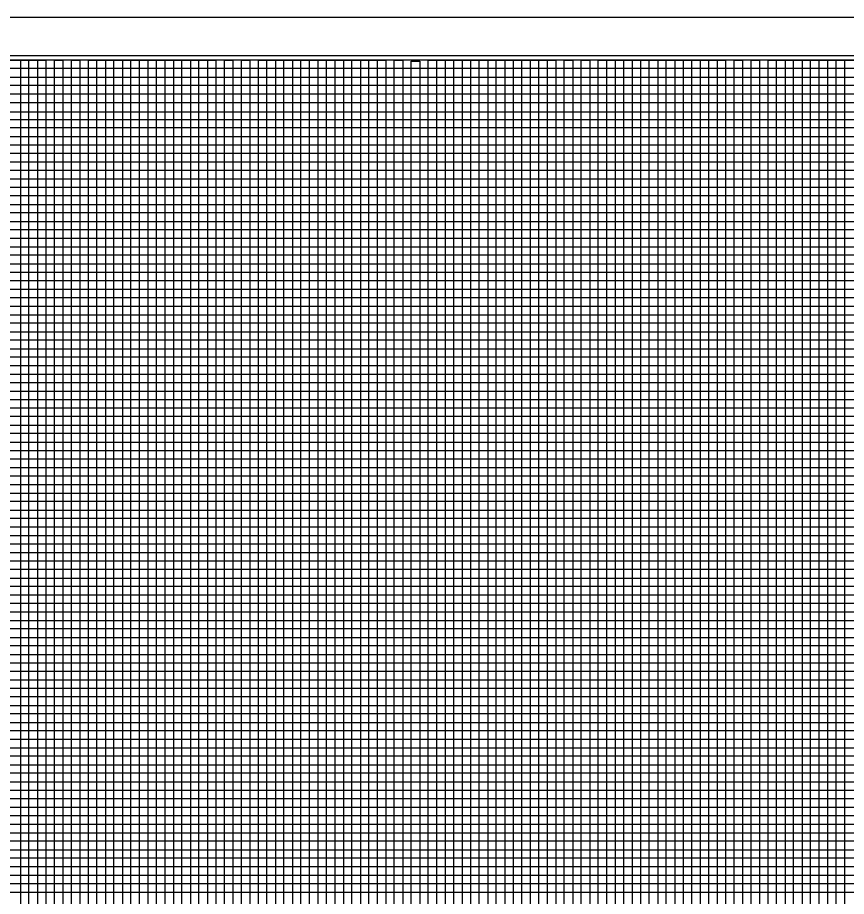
# Model space of a CAD drawing. Extents: x 2345490 to 2436403, y 465165 to 573888.
# Drawn here: x 2382250 to 2382738, y 541557 to 542075 of the extents above; entities that cross this region are included whole.
import ezdxf

# ---------------------------------------------------------------- set-up
doc = ezdxf.new("R2010")
doc.units = 0
for name, color, linetype in [('Old_Level_18', 7, 'Continuous'), ('Old_Level_41', 7, 'Continuous'), ('Old_Level_42', 7, 'Continuous'), ('Old_Level_43', 7, 'Continuous'), ('Old_Level_50', 7, 'Continuous'), ('Old_Level_51', 7, 'Continuous')]:
    doc.layers.add(name, color=color, linetype=linetype)

msp = doc.modelspace()

# ---------------------------------------------------------------- linework, layer by layer
at = {"layer": 'Old_Level_18'}
msp.add_lwpolyline([(2383216.79875, 542049.5045), (2381716.79875, 542049.5045), (2381716.79875, 540999.5045), (2383216.79875, 540999.5045)], close=True, dxfattribs=at)
at = {"layer": 'Old_Level_41'}
for points in [[(2382216.79875, 542049.5045), (2382266.79875, 542049.5045), (2382266.79875, 541024.5045), (2382316.79875, 541024.5045), (2382316.79875, 542049.5045), (2382366.79875, 542049.5045), (2382366.79875, 541024.5045), (2382416.79875, 541024.5045), (2382416.79875, 542049.5045), (2382466.79875, 542049.5045), (2382466.79875, 541024.5045), (2382516.79875, 541024.5045), (2382516.79875, 542049.5045), (2382566.79875, 542049.5045), (2382566.79875, 541024.5045), (2382616.79875, 541024.5045), (2382616.79875, 542049.5045), (2382666.79875, 542049.5045), (2382666.79875, 541024.5045), (2382716.79875, 541024.5045), (2382716.79875, 542049.5045), (2382766.79875, 542049.5045)], [(2382241.79875, 541024.5045), (2382291.79875, 541024.5045), (2382291.79875, 542049.5045), (2382341.79875, 542049.5045), (2382341.79875, 541024.5045), (2382391.79875, 541024.5045), (2382391.79875, 542049.5045), (2382441.79875, 542049.5045), (2382441.79875, 541024.5045), (2382491.79875, 541024.5045), (2382491.79875, 542049.5045), (2382541.79875, 542049.5045), (2382541.79875, 541024.5045), (2382591.79875, 541024.5045), (2382591.79875, 542049.5045), (2382641.79875, 542049.5045), (2382641.79875, 541024.5045), (2382691.79875, 541024.5045), (2382691.79875, 542049.5045), (2382741.79875, 542049.5045)], [(2381716.79875, 541999.5045), (2383016.74875, 541999.5045)], [(2383016.74875, 541949.5045), (2381716.79875, 541949.5045), (2381716.79875, 541899.4545), (2383216.79875, 541899.4545)], [(2383216.79875, 541874.5045), (2381716.79875, 541874.5045), (2381716.79875, 541924.5045), (2383016.74875, 541924.5045)], [(2383216.79875, 541849.5045), (2381716.79875, 541849.5045), (2381716.79875, 541799.5045), (2383216.79875, 541799.5045)], [(2383216.79875, 541774.5045), (2381716.79875, 541774.5045), (2381716.79875, 541824.5045), (2383216.79875, 541824.5045)], [(2383216.79875, 541749.5045), (2381716.79875, 541749.5045), (2381716.79875, 541699.5045), (2383216.79875, 541699.5045)], [(2383216.79875, 541649.5045), (2381716.79875, 541649.5045), (2381716.79875, 541599.5045), (2383216.79875, 541599.5045)]]:
    msp.add_lwpolyline(points, dxfattribs=at)
at = {"layer": 'Old_Level_42'}
for points in [[(2383016.74875, 541974.5045), (2381716.89875, 541974.5045), (2381716.89875, 542024.4545), (2383016.74875, 542024.4545)], [(2383216.79875, 541674.5045), (2381716.79875, 541674.5045), (2381716.79875, 541724.5045), (2383216.79875, 541724.5045)], [(2383216.79875, 541574.5045), (2381716.79875, 541574.5045), (2381716.79875, 541624.5045), (2383216.79875, 541624.5045)]]:
    msp.add_lwpolyline(points, dxfattribs=at)
at = {"layer": 'Old_Level_43'}
for p, q in [((2383166.79875, 541869.5045), (2381766.79875, 541869.5045)), ((2381766.79875, 541864.5045), (2383166.79875, 541864.5045)), ((2383166.79875, 541844.5045), (2381766.79875, 541844.5045))]:
    msp.add_line(p, q, dxfattribs=at)
for points in [[(2382251.79875, 542049.5045), (2382251.79875, 541024.5045), (2382256.79875, 541024.5045), (2382256.79875, 542049.5045), (2382261.79875, 542049.5045), (2382261.79875, 541024.5045), (2382271.79875, 541024.5045), (2382271.79875, 542049.5045), (2382276.79875, 542049.5045), (2382276.79875, 541024.5045), (2382281.79875, 541024.5045), (2382281.79875, 542049.5045), (2382286.79875, 542049.5045), (2382286.79875, 541024.5045)], [(2382296.79875, 541024.5045), (2382296.79875, 542049.5045), (2382301.79875, 542049.5045), (2382301.79875, 541024.5045)], [(2382306.79875, 541024.5045), (2382306.79875, 542049.5045), (2382311.79875, 542049.5045), (2382311.79875, 541024.5045)], [(2382321.79875, 541024.5045), (2382321.79875, 542049.5045), (2382326.79875, 542049.5045), (2382326.79875, 541024.5045)], [(2382331.79875, 541024.5045), (2382331.79875, 542049.5045), (2382336.79875, 542049.5045), (2382336.79875, 541024.5045)], [(2382346.79875, 541024.5045), (2382346.79875, 542049.5045), (2382351.79875, 542049.5045), (2382351.79875, 541024.5045)], [(2382356.79875, 541024.5045), (2382356.79875, 542049.5045), (2382361.79875, 542049.5045), (2382361.79875, 541024.5045)], [(2382371.79875, 541024.5045), (2382371.79875, 542049.5045), (2382376.79875, 542049.5045), (2382376.79875, 541024.5045)], [(2382381.79875, 541024.5045), (2382381.79875, 542049.5045), (2382386.79875, 542049.5045), (2382386.79875, 541024.5045)], [(2382396.79875, 541024.5045), (2382396.79875, 542049.5045), (2382401.79875, 542049.5045), (2382401.79875, 541024.5045)], [(2382406.79875, 541024.5045), (2382406.79875, 542049.5045), (2382411.79875, 542049.5045), (2382411.79875, 541024.5045)], [(2382421.79875, 541024.5045), (2382421.79875, 542049.5045), (2382426.79875, 542049.5045), (2382426.79875, 541024.5045)], [(2382431.79875, 541024.5045), (2382431.79875, 542049.5045), (2382436.79875, 542049.5045), (2382436.79875, 541024.5045)], [(2382446.79875, 541024.5045), (2382446.79875, 542049.5045), (2382451.79875, 542049.5045), (2382451.79875, 541024.5045)], [(2382456.79875, 541024.5045), (2382456.79875, 542049.5045), (2382461.79875, 542049.5045), (2382461.79875, 541024.5045)], [(2382471.79875, 541024.5045), (2382471.79875, 542049.5045), (2382476.79875, 542049.5045), (2382476.79875, 541024.5045)], [(2382481.79875, 541024.5045), (2382481.79875, 542048.9045), (2382486.79875, 542048.9045), (2382486.79875, 541024.5045)], [(2382496.79875, 541024.5045), (2382496.79875, 542049.5045), (2382501.79875, 542049.5045), (2382501.79875, 541024.5045)], [(2382506.79875, 541024.5045), (2382506.79875, 542049.5045), (2382511.79875, 542049.5045), (2382511.79875, 541024.5045)], [(2382521.79875, 541024.5045), (2382521.79875, 542049.5045), (2382526.79875, 542049.5045), (2382526.79875, 541024.5045)], [(2382531.79875, 541024.5045), (2382531.79875, 542049.5045), (2382536.79875, 542049.5045), (2382536.79875, 541024.5045)], [(2382546.79875, 541024.5045), (2382546.79875, 542049.5045), (2382551.79875, 542049.5045), (2382551.79875, 541024.5045)], [(2382556.79875, 541024.5045), (2382556.79875, 542049.5045), (2382561.79875, 542049.5045), (2382561.79875, 541024.5045)], [(2382571.79875, 541024.5045), (2382571.79875, 542049.5045), (2382576.79875, 542049.5045), (2382576.79875, 541024.5045)], [(2382581.79875, 541024.5045), (2382581.79875, 542049.5045), (2382586.79875, 542049.5045), (2382586.79875, 541024.5045)], [(2382596.79875, 541024.5045), (2382596.79875, 542049.5045), (2382601.79875, 542049.5045), (2382601.79875, 541024.5045)], [(2382606.79875, 541024.5045), (2382606.79875, 542049.5045), (2382611.79875, 542049.5045), (2382611.79875, 541024.5045)], [(2382621.79875, 541024.5045), (2382621.79875, 542049.5045), (2382626.79875, 542049.5045), (2382626.79875, 541024.5045)], [(2382631.79875, 541024.5045), (2382631.79875, 542049.5045), (2382636.79875, 542049.5045), (2382636.79875, 541024.5045)], [(2382646.79875, 541024.5045), (2382646.79875, 542049.5045), (2382651.79875, 542049.5045), (2382651.79875, 541024.5045)], [(2382656.79875, 541024.5045), (2382656.79875, 542049.5045), (2382661.79875, 542049.5045), (2382661.79875, 541024.5045)], [(2382671.79875, 541024.5045), (2382671.79875, 542049.5045), (2382676.79875, 542049.5045), (2382676.79875, 541024.5045)], [(2382681.79875, 541024.5045), (2382681.79875, 542049.5045), (2382686.79875, 542049.5045), (2382686.79875, 541024.5045)], [(2382696.79875, 541024.5045), (2382696.79875, 542049.5045), (2382701.79875, 542049.5045), (2382701.79875, 541024.5045)], [(2382706.79875, 541024.5045), (2382706.79875, 542049.5045), (2382711.79875, 542049.5045), (2382711.79875, 541024.5045)], [(2382721.79875, 541024.5045), (2382721.79875, 542049.5045), (2382726.79875, 542049.5045), (2382726.79875, 541024.5045)], [(2382731.79875, 541024.5045), (2382731.79875, 542049.5045), (2382736.79875, 542049.5045), (2382736.79875, 541024.5045)], [(2383016.74875, 542044.5045), (2381766.79875, 542044.5045), (2381766.79875, 542039.5045), (2383016.74875, 542039.5045)], [(2383016.74875, 542034.5045), (2381766.79875, 542034.5045), (2381766.79875, 542029.5045), (2383016.74875, 542029.5045)], [(2383016.74875, 542018.7545), (2381767.79875, 542018.7545), (2381767.79875, 542014.5045), (2383016.74875, 542014.5045)], [(2383016.74875, 542009.5045), (2381766.79875, 542009.5045), (2381766.79875, 542004.5045), (2383016.74875, 542004.5045)], [(2383016.74875, 541994.5045), (2381766.79875, 541994.5045), (2381766.79875, 541989.5045), (2383016.74875, 541989.5045)], [(2383016.74875, 541984.5045), (2381766.79875, 541984.5045), (2381766.79875, 541979.5045), (2383016.74875, 541979.5045)], [(2383016.74875, 541969.5045), (2381766.79875, 541969.5045), (2381766.79875, 541964.5045), (2383016.74875, 541964.5045)], [(2383016.74875, 541959.5045), (2381766.79875, 541959.5045), (2381766.79875, 541954.5045), (2383016.74875, 541954.5045)], [(2383016.74875, 541944.5045), (2381766.79875, 541944.5045), (2381766.79875, 541939.5045), (2383016.74875, 541939.5045)], [(2383016.74875, 541934.5045), (2381766.79875, 541934.5045), (2381766.79875, 541929.5045), (2383016.74875, 541929.5045)], [(2383016.74875, 541919.5045), (2381766.79875, 541919.5045), (2381766.79875, 541914.5045), (2383016.74875, 541914.5045)], [(2383166.79875, 541909.5045), (2381766.79875, 541909.5045), (2381766.79875, 541909.5045), (2381766.79875, 541889.5045), (2383166.79875, 541889.5045)], [(2381766.79875, 541904.5045), (2383166.79875, 541904.5045)], [(2383166.79875, 541894.5045), (2381766.79875, 541894.5045)], [(2383166.79875, 541884.5045), (2381766.79875, 541884.5045), (2381766.79875, 541879.5045), (2383166.79875, 541879.5045)], [(2383166.79875, 541859.5045), (2381766.79875, 541859.5045), (2381766.79875, 541854.5045), (2383166.79875, 541854.5045)], [(2383166.79875, 541839.5045), (2381766.79875, 541839.5045), (2381766.79875, 541834.5045), (2383166.79875, 541834.5045)], [(2383166.79875, 541829.5045), (2381766.79875, 541829.5045)], [(2381766.79875, 541819.5045), (2383166.79875, 541819.5045)], [(2383166.79875, 541814.5045), (2381766.79875, 541814.5045), (2381766.79875, 541809.5045), (2383166.79875, 541809.5045)], [(2383166.79875, 541804.5045), (2381766.79875, 541804.5045), (2381766.79875, 541794.5045), (2383166.79875, 541794.5045)], [(2383166.79875, 541789.5045), (2381766.79875, 541789.5045), (2381766.79875, 541784.5045), (2383166.79875, 541784.5045)], [(2383166.79875, 541779.5045), (2381766.79875, 541779.5045), (2381766.79875, 541769.5045), (2383166.79875, 541769.5045)], [(2383166.79875, 541764.5045), (2381766.79875, 541764.5045), (2381766.79875, 541759.5045), (2383166.79875, 541759.5045)], [(2383166.79875, 541754.5045), (2381766.79875, 541754.5045), (2381766.79875, 541744.5045), (2383166.79875, 541744.5045)], [(2383166.79875, 541739.5045), (2381766.79875, 541739.5045), (2381766.79875, 541734.5045), (2383166.79875, 541734.5045)], [(2383166.79875, 541729.5045), (2381766.79875, 541729.5045), (2381766.79875, 541719.5045), (2383166.79875, 541719.5045)], [(2383166.79875, 541714.5045), (2381766.79875, 541714.5045), (2381766.79875, 541709.5045), (2383166.79875, 541709.5045)], [(2383166.79875, 541704.5045), (2381766.79875, 541704.5045), (2381766.79875, 541694.5045), (2383166.79875, 541694.5045)], [(2383166.79875, 541689.5045), (2381766.79875, 541689.5045), (2381766.79875, 541684.5045), (2383166.79875, 541684.5045)], [(2383166.79875, 541679.5045), (2381766.79875, 541679.5045), (2381766.79875, 541669.5045), (2383166.79875, 541669.5045)], [(2383166.79875, 541664.5045), (2381766.79875, 541664.5045), (2381766.79875, 541659.5045), (2383166.79875, 541659.5045)], [(2383166.79875, 541654.5045), (2381766.79875, 541654.5045), (2381766.79875, 541644.5045), (2383166.79875, 541644.5045)], [(2383166.79875, 541639.5045), (2381766.79875, 541639.5045), (2381766.79875, 541634.5045), (2383166.79875, 541634.5045)], [(2383166.79875, 541629.5045), (2381766.79875, 541629.5045), (2381766.79875, 541619.5045), (2383166.79875, 541619.5045)], [(2383166.79875, 541614.5045), (2381766.79875, 541614.5045), (2381766.79875, 541609.5045), (2383166.79875, 541609.5045)], [(2383166.79875, 541604.5045), (2381766.79875, 541604.5045), (2381766.79875, 541594.5045), (2383166.79875, 541594.5045)], [(2383166.79875, 541589.5045), (2381766.79875, 541589.5045), (2381766.79875, 541584.5045), (2383166.79875, 541584.5045)], [(2383166.79875, 541579.5045), (2381766.79875, 541579.5045), (2381766.79875, 541569.5045), (2383166.79875, 541569.5045)], [(2383166.79875, 541564.5045), (2381766.79875, 541564.5045), (2381766.79875, 541559.5045), (2383166.79875, 541559.5045)]]:
    msp.add_lwpolyline(points, dxfattribs=at)
at = {"layer": 'Old_Level_50'}
msp.add_lwpolyline([(2383229.29875, 542052.0545), (2381562.79875, 542052.0545), (2381562.79875, 540996.9545), (2383229.29875, 540996.9545)], close=True, dxfattribs=at)
at = {"layer": 'Old_Level_51'}
msp.add_lwpolyline([(2383233.79875, 542074.5045), (2381549.79875, 542074.5045), (2381549.79875, 540974.5045), (2383233.79875, 540974.5045)], close=True, dxfattribs=at)

doc.saveas('drawing.dxf')
